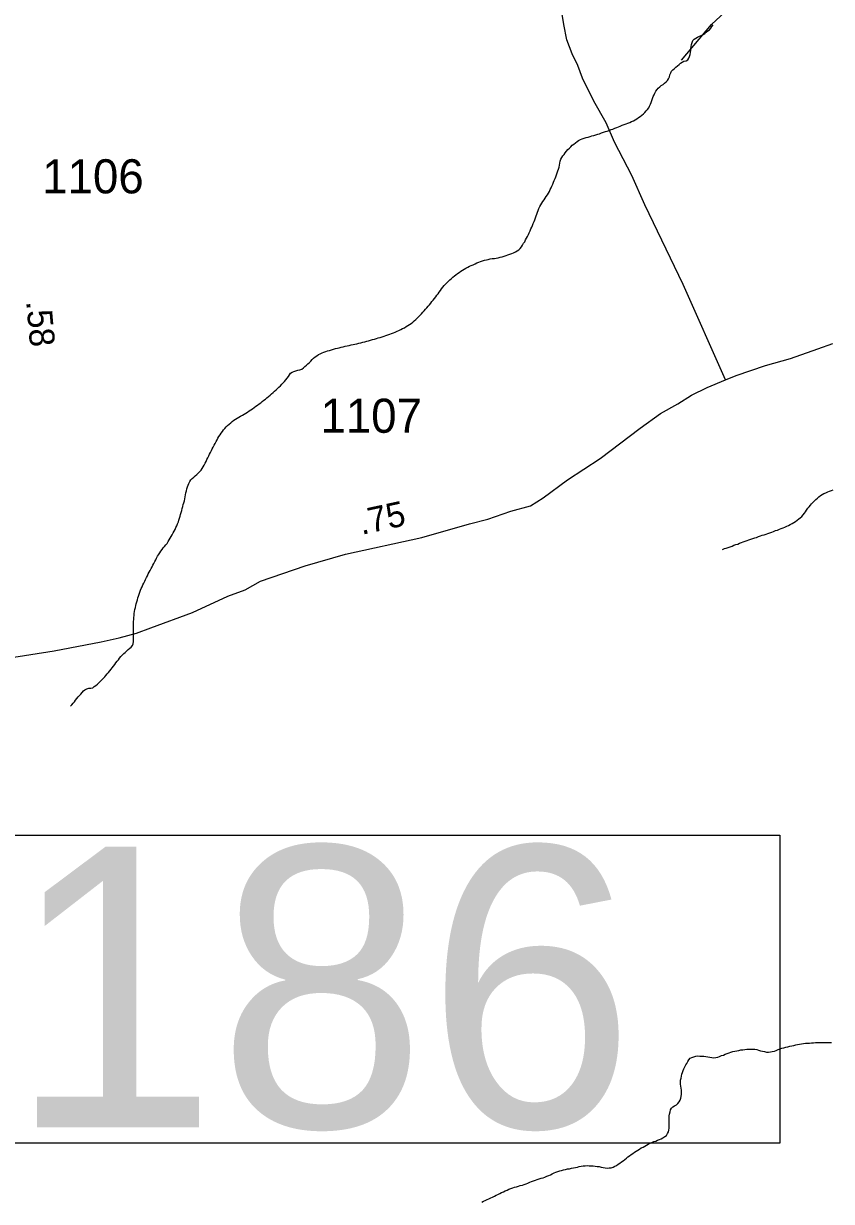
# Model space of a CAD drawing. Extents: x 1950930 to 2061844, y 904556 to 1017002.
# Drawn here: x 1968566 to 1972593, y 914077 to 919951 of the extents above; entities that cross this region are included whole.
import ezdxf

# ---------------------------------------------------------------- set-up
doc = ezdxf.new("R2010")
doc.units = 0
for name, color, linetype in [('Exist Hydrographic Creek Single Shore', 7, 'Continuous'), ('Exist Hydrographic Misc Water Feature', 7, 'Continuous'), ('Exist Road Primary US Structure Standard Bridge CELL', 7, 'Continuous'), ('Exist Road Secondary Structure Pipe Number Label', 7, 'Continuous'), ('Exist Road Secondary Type 51 Attributed', 7, 'Continuous'), ('Exist Road Secondary Type 51 Number Label', 7, 'Continuous')]:
    doc.layers.add(name, color=color, linetype=linetype)

msp = doc.modelspace()

# ---------------------------------------------------------------- linework, layer by layer
at = {"layer": 'Exist Hydrographic Creek Single Shore'}
for points in [[(1971845.9, 919767.9), (1971995.7, 919945.3), (1972512.7, 920427)], [(1971279.5, 919322.1), (1971286.9, 919329.5), (1971293.8, 919336.6), (1971301.4, 919343.5), (1971309.2, 919350), (1971317.2, 919356.6), (1971325, 919362.2), (1971333.2, 919367.9), (1971341.8, 919372.2), (1971350.6, 919376.1), (1971360.1, 919379.6), (1971369.9, 919382.6), (1971379.8, 919384.7), (1971389.8, 919386.9), (1971399.6, 919390.2), (1971409.5, 919392.4), (1971418.9, 919395.4), (1971428.3, 919398.5), (1971437.8, 919401.5), (1971447.2, 919405.4), (1971457.3, 919408.6), (1971466.3, 919411.8), (1971476.1, 919414.7), (1971485.1, 919417.9), (1971494.6, 919421.7), (1971504, 919424.6), (1971513.7, 919428.9), (1971522.7, 919432), (1971531.9, 919435.9), (1971540.9, 919439.8), (1971550.6, 919443.6), (1971559.8, 919447.5), (1971569.6, 919450.5), (1971578.7, 919454.4), (1971588.1, 919457.3), (1971597.3, 919461.6), (1971606.5, 919465.5), (1971615.4, 919470.3), (1971623.6, 919475.9), (1971632.2, 919481.5), (1971640.4, 919487.6), (1971647.8, 919494.1), (1971655.8, 919500.6), (1971662.7, 919507.7), (1971669.5, 919515.2), (1971676.3, 919522.2), (1971682.2, 919530.2), (1971687.1, 919538.4), (1971691.2, 919548), (1971693.9, 919556.9), (1971697.4, 919566.9), (1971700.7, 919576.6), (1971703.9, 919586.6), (1971708.9, 919595.2), (1971713, 919604.4), (1971718.3, 919613.3), (1971723.8, 919621.4), (1971730.2, 919628.6), (1971737.4, 919635.9), (1971745.2, 919642.5), (1971753.8, 919647.6), (1971761.6, 919654.2), (1971769.6, 919660.6), (1971776.5, 919666.9), (1971781.7, 919675.1), (1971785.3, 919685), (1971788.2, 919694.8), (1971792.1, 919704.3), (1971796.4, 919712.6), (1971803.2, 919719.7), (1971811.2, 919727), (1971818.4, 919732.8), (1971826.4, 919739.7), (1971833.9, 919746.3), (1971841.7, 919752.8), (1971849.5, 919758.9), (1971857.9, 919763.7), (1971868.6, 919765.3), (1971877.2, 919769.3), (1971882.3, 919777.4), (1971886.2, 919787.1), (1971889.1, 919796.7), (1971890.7, 919806.6), (1971891.6, 919816.6), (1971892.6, 919826.2), (1971894.2, 919836.1), (1971896.3, 919845.9), (1971899.4, 919855.6), (1971903, 919865.6), (1971908.6, 919873.3), (1971916.6, 919878.1), (1971925.8, 919882.8), (1971935, 919887.1), (1971944.7, 919890.9), (1971953.1, 919895.7), (1971961.7, 919901.4), (1971969.5, 919907.4), (1971977.5, 919914), (1971984.9, 919920.1), (1971992, 919927.5)], [(1970656.1, 918635.7), (1970662.5, 918644), (1970669.2, 918651.1), (1970676.4, 918657.7), (1970683.4, 918664.8), (1970690.6, 918672.2), (1970698.4, 918678.3), (1970705.7, 918685.7), (1970713.5, 918692.3), (1970721.3, 918698.3), (1970729.5, 918704.1), (1970737.7, 918709.7), (1970745.5, 918715.5), (1970753.9, 918721), (1970762.3, 918725.4), (1970771.4, 918730.9), (1970780.2, 918735.7), (1970789.2, 918740.4), (1970797.8, 918744.4), (1970807.5, 918748.2), (1970816.7, 918753.3), (1970825.9, 918757.2), (1970835.3, 918760.2), (1970844.6, 918764.1), (1970854, 918767.1), (1970863, 918770.9), (1970873.3, 918773.1), (1970882.5, 918774.9), (1970892.5, 918777.1), (1970902.6, 918778.4), (1970912.8, 918778.8), (1970922.7, 918781.4), (1970932.5, 918782.7), (1970942, 918785.8), (1970951.8, 918787.9), (1970961.7, 918791.3), (1970971.1, 918794.3), (1970980.9, 918797.3), (1970990.4, 918800.3), (1971000.2, 918803.3), (1971009, 918807.6), (1971018.2, 918812.3), (1971026.7, 918817.1), (1971034.4, 918822.4), (1971041.8, 918829), (1971048, 918837.1), (1971053.5, 918845.9), (1971058.8, 918854.8), (1971064.2, 918863), (1971068.5, 918872), (1971073.4, 918880.6), (1971077.9, 918889.6), (1971082.4, 918898.8), (1971086.7, 918907.4), (1971090.8, 918916.5), (1971095.1, 918926.5), (1971099, 918935.2), (1971103.1, 918944.3), (1971107.2, 918953), (1971111.3, 918963), (1971115, 918971.7), (1971118.3, 918981.3), (1971121.2, 918991.5), (1971124.5, 919000.3), (1971127.7, 919009.9), (1971131, 919019.1), (1971135.1, 919028.7), (1971139.6, 919037.8), (1971143.9, 919046.4), (1971149.1, 919054.5), (1971154.8, 919062.6), (1971160.6, 919071.9), (1971166.1, 919079.9), (1971171.8, 919088), (1971177.4, 919096.1), (1971182.7, 919105.1), (1971187.4, 919113.7), (1971191.9, 919122.7), (1971196, 919131.8), (1971200.1, 919140.5), (1971204, 919149.7), (1971207.9, 919159.3), (1971211.4, 919168.4), (1971215.3, 919178.1), (1971218.8, 919187.2), (1971222.1, 919196.8), (1971225.8, 919205.6), (1971229, 919215.7), (1971232.7, 919224.5), (1971235.2, 919234.2), (1971237.4, 919244.9), (1971239.5, 919254.7), (1971241.5, 919264.5), (1971244.8, 919274.2), (1971248.7, 919282.5), (1971254.3, 919290.6), (1971260.4, 919298.6), (1971266.4, 919306.6), (1971273.3, 919314.9), (1971279.5, 919322.1)], [(1969839.2, 918137.4), (1969846.4, 918144.8), (1969852.9, 918151.9), (1969860.3, 918159.4), (1969866.9, 918166.4), (1969874.1, 918173.4), (1969880.6, 918181.8), (1969886.2, 918189.9), (1969891.9, 918198.7), (1969897.4, 918206.8), (1969904.8, 918212.3), (1969913.4, 918216.2), (1969923.9, 918219.4), (1969933.5, 918221.6), (1969943.6, 918223.7), (1969952.8, 918228), (1969961.4, 918233.2), (1969968.8, 918239.8), (1969976.4, 918246.4), (1969983.8, 918253.4), (1969990.5, 918260.9), (1969997.3, 918267.9), (1970004.5, 918275), (1970011.8, 918281.6), (1970019.8, 918288), (1970027.6, 918294.2), (1970035.8, 918299.8), (1970044.7, 918304.5), (1970053.9, 918308.4), (1970063.3, 918311.9), (1970072.7, 918314.9), (1970081.8, 918318), (1970091.6, 918320.9), (1970101.5, 918323.9), (1970110.7, 918326.2), (1970120.5, 918329.5), (1970130.4, 918331.7), (1970140, 918333.9), (1970149.4, 918336.9), (1970159.7, 918339), (1970168.9, 918341.6), (1970179.2, 918343.8), (1970188.8, 918346), (1970198.4, 918348.1), (1970208.3, 918350.3), (1970217.9, 918352.1), (1970227.6, 918354.3), (1970237.6, 918356.4), (1970247.5, 918359), (1970256.7, 918361.1), (1970266.5, 918364.1), (1970276.4, 918366.4), (1970286.2, 918369.3), (1970295.4, 918371.5), (1970305.3, 918374.9), (1970315.1, 918377), (1970324.6, 918380.1), (1970334.4, 918383.1), (1970343.6, 918385.3), (1970353.1, 918388.7), (1970362.9, 918391.7), (1970371.9, 918394.8), (1970381.6, 918398.7), (1970391, 918401.6), (1970400.6, 918405.4), (1970409.7, 918408.6), (1970418.7, 918412.4), (1970428.3, 918416.7), (1970437.5, 918420.5), (1970446.8, 918425.2), (1970455.6, 918429.2), (1970464.8, 918433.8), (1970473.4, 918439.5), (1970482.2, 918444.2), (1970490, 918449.9), (1970498.2, 918455.6), (1970506, 918461.7), (1970513.4, 918468.3), (1970521, 918475.2), (1970528, 918481.8), (1970534.7, 918489), (1970542.3, 918496.3), (1970549.1, 918503.4), (1970555.9, 918510.9), (1970562.6, 918518), (1970569.4, 918525.9), (1970576.2, 918533.4), (1970582.5, 918541.4), (1970588.9, 918548.4), (1970595.8, 918556.7), (1970602, 918563.9), (1970608.3, 918571.1), (1970614.9, 918579.4), (1970621.3, 918587.4), (1970626.8, 918595.5), (1970632.5, 918603.5), (1970638.5, 918611.6), (1970644, 918619.6), (1970650, 918627.6), (1970656.1, 918635.7)], [(1969281, 917358.6), (1969286.4, 917367.5), (1969291.5, 917375.7), (1969296.8, 917384.7), (1969302, 917392.8), (1969306.9, 917401.8), (1969312.2, 917410.7), (1969316.7, 917419.7), (1969321, 917428.4), (1969325.5, 917437.5), (1969330.1, 917446.6), (1969333.7, 917455.3), (1969337.4, 917465.4), (1969340.7, 917474.2), (1969343.6, 917483.9), (1969346.5, 917493.6), (1969348.7, 917502.6), (1969351.6, 917512.3), (1969354.2, 917522.5), (1969357.1, 917532.1), (1969360, 917541.8), (1969362, 917551.7), (1969364.7, 917560.6), (1969367.4, 917570.3), (1969369.4, 917581), (1969371.5, 917590.8), (1969373.9, 917600.6), (1969375.6, 917610.4), (1969377.8, 917620.3), (1969380.3, 917630.1), (1969383.2, 917639.8), (1969386.2, 917648.7), (1969390.3, 917657.8), (1969394.8, 917666.4), (1969400, 917674.5), (1969406.7, 917682.1), (1969413.9, 917689.1), (1969421.7, 917695.6), (1969429.7, 917702.1), (1969437.3, 917709.5), (1969444.3, 917716.5), (1969451, 917723.6), (1969456.6, 917731.7), (1969461.5, 917740.6), (1969466.2, 917748.8), (1969471.1, 917757.9), (1969475.6, 917766.6), (1969479.7, 917776.4), (1969484.2, 917785.5), (1969488.8, 917794.2), (1969493.3, 917803.2), (1969497.8, 917812.3), (1969502.1, 917821.3), (1969506.6, 917830), (1969511.5, 917839), (1969516, 917848.1), (1969520.3, 917856.7), (1969525.3, 917865.7), (1969530.2, 917874.7), (1969535.1, 917883.7), (1969539.8, 917891.9), (1969545.2, 917900.5), (1969550.7, 917908.5), (1969556.8, 917916.9), (1969562.8, 917925), (1969569.1, 917932.1), (1969576.3, 917939.5), (1969583.3, 917946.6), (1969590.9, 917953.2), (1969598.7, 917959.2), (1969606.1, 917965.8), (1969614.5, 917972.2), (1969622.7, 917977.9), (1969631.1, 917983.1), (1969639.7, 917987.9), (1969647.7, 917993.6), (1969656.7, 917998.3), (1969665.5, 918003.1), (1969674.1, 918008.6), (1969682.5, 918013.5), (1969691.1, 918019.1), (1969699.3, 918024.7), (1969707.3, 918030), (1969715.8, 918036.4), (1969723.8, 918042.1), (1969732, 918047.7), (1969740.4, 918054.2), (1969747.9, 918059.5), (1969755.9, 918066.1), (1969763.7, 918072.5), (1969771.9, 918078.2), (1969779.3, 918084.4), (1969787.1, 918090.9), (1969795.1, 918097.4), (1969802.5, 918103.6), (1969809.9, 918110.1), (1969817.5, 918117.5), (1969824.6, 918123.8), (1969832.2, 918131.2), (1969839.2, 918137.4)], [(1968799.6, 916545.9), (1968806.3, 916553.1), (1968812.3, 916561.1), (1968818.9, 916569), (1968825.2, 916576.6), (1968831.2, 916584.6), (1968837.9, 916592.4), (1968844.3, 916600), (1968851, 916607.1), (1968857.4, 916615), (1968864.2, 916622.6), (1968872, 916628.6), (1968880.6, 916633.5), (1968890.6, 916636), (1968901.1, 916636.4), (1968910.7, 916638.6), (1968918.5, 916644.3), (1968926.7, 916650), (1968934.1, 916656.2), (1968941.7, 916663.5), (1968949.3, 916670.9), (1968955.8, 916678), (1968963, 916685), (1968970.2, 916692.4), (1968976.5, 916699.6), (1968983.3, 916707.1), (1968989.7, 916715.1), (1968995.8, 916723.1), (1969001.8, 916731.1), (1969007.7, 916738.3), (1969013.7, 916746.3), (1969020.2, 916754.6), (1969026.6, 916762.6), (1969032.5, 916770.6), (1969038.5, 916777.8), (1969044.4, 916785.9), (1969051.4, 916794.1), (1969057.7, 916801.3), (1969064.9, 916808.8), (1969072.3, 916814.9), (1969080.3, 916822.2), (1969087.7, 916828.8), (1969095.1, 916835), (1969102.6, 916841.6), (1969108.8, 916848.8), (1969112.5, 916857.5), (1969113.5, 916868.3), (1969113.3, 916878.1), (1969113.9, 916889), (1969113.7, 916898.7), (1969114.1, 916908.4), (1969114.1, 916918.6), (1969114.1, 916928.3), (1969114.1, 916938.8), (1969114.1, 916948.6), (1969114.1, 916958.8), (1969114.3, 916968.4), (1969115.2, 916978.5), (1969115.8, 916988.9), (1969116.6, 916999), (1969118, 917008.4), (1969119.3, 917018.4), (1969121.3, 917028.2), (1969123.4, 917038), (1969125.6, 917047.9), (1969127.7, 917057.7), (1969130.1, 917067.5), (1969133, 917077.2), (1969135, 917087), (1969138.1, 917095.9), (1969141.4, 917105.5), (1969144.9, 917115.5), (1969148.4, 917124.4), (1969152.5, 917133.5), (1969157, 917142.1), (1969161.1, 917151.2), (1969165.2, 917160.8), (1969169.7, 917169.9), (1969173.8, 917178.9), (1969178.5, 917187.9), (1969183, 917196.6), (1969187.5, 917205.7), (1969192.1, 917214.7), (1969196.8, 917223.3), (1969201.3, 917232.4), (1969206.2, 917241.3), (1969210.5, 917249.6), (1969215.4, 917258.3), (1969219.9, 917267.3), (1969224.4, 917276.4), (1969229.2, 917285.3), (1969234.1, 917294.3), (1969239.2, 917302.1), (1969244.5, 917311.1), (1969250.3, 917319.1), (1969256.2, 917327.5), (1969262.2, 917335.6), (1969268.7, 917343.5), (1969274.9, 917350.6), (1969281, 917358.6)], [(1972171, 914836.4), (1972181.3, 914836.8), (1972190.9, 914836.6), (1972200.8, 914836.3), (1972210.8, 914835.2), (1972220.7, 914833.6), (1972230.5, 914831), (1972240.2, 914828.3), (1972250.4, 914825.5), (1972260.2, 914823.6), (1972269.7, 914821.7), (1972279.5, 914821.5), (1972289.4, 914822), (1972298.6, 914824.7), (1972308.8, 914826.7), (1972318.3, 914829.8), (1972327.7, 914833.6), (1972337.3, 914837.8), (1972346.8, 914840.9), (1972356.6, 914843), (1972366.3, 914845.2), (1972375.9, 914847.4), (1972385.9, 914850.7), (1972395.6, 914852.9), (1972405.2, 914855.1), (1972415.1, 914857.3), (1972424.5, 914858.6), (1972434.3, 914861.2), (1972444.8, 914862.5), (1972454.4, 914863.9), (1972464.3, 914865.2), (1972474.3, 914866.1), (1972484.2, 914866.6), (1972494, 914867.1), (1972503.8, 914867.7), (1972514.1, 914868.6), (1972524.1, 914869.1), (1972534, 914869.6), (1972544, 914869.3), (1972554.3, 914869.4), (1972564.1, 914869.9), (1972573.8, 914869.6), (1972584, 914869.7), (1972594.3, 914869.4)], [(1971530.9, 914262), (1971539.1, 914267.7), (1971547.3, 914273.7), (1971555.1, 914279.5), (1971562.9, 914286), (1971570.9, 914292.1), (1971578.2, 914298.7), (1971586.9, 914304.3), (1971594.6, 914310.8), (1971602.8, 914316.5), (1971611.5, 914321.6), (1971619.5, 914327.3), (1971628.5, 914332.1), (1971636.5, 914337.7), (1971645.1, 914343.3), (1971654.1, 914348.1), (1971662.5, 914352.9), (1971671.3, 914357.6), (1971680.2, 914362.3), (1971689, 914367), (1971698.2, 914370.9), (1971707.8, 914374.8), (1971717.3, 914377.8), (1971726.7, 914381.6), (1971735.9, 914385.1), (1971745.2, 914389.4), (1971753.6, 914394.6), (1971762.2, 914399.8), (1971770.4, 914406.2), (1971776.9, 914414.6), (1971780.8, 914423.3), (1971782.9, 914432.3), (1971784.1, 914442.3), (1971784.7, 914451.9), (1971784.9, 914462.5), (1971784.9, 914472.6), (1971784.5, 914483.2), (1971784.7, 914492.9), (1971785.1, 914503), (1971786.4, 914512.5), (1971789, 914523.1), (1971791.5, 914532.9), (1971796, 914541.9), (1971802.6, 914548.3), (1971811.2, 914553.8), (1971820.4, 914558.9), (1971828.2, 914565), (1971833.9, 914573.1), (1971838.9, 914582.1), (1971842.6, 914592.1), (1971844.4, 914600.7), (1971845.4, 914611.5), (1971845.2, 914621.3), (1971845.2, 914631), (1971844.8, 914640.9), (1971842.8, 914651.7), (1971840.5, 914661.8), (1971840.1, 914671.6), (1971841.7, 914681.5), (1971843.4, 914691.4), (1971845.8, 914700.7), (1971848.3, 914710.5), (1971851.6, 914719.8), (1971854.4, 914729.4), (1971858.1, 914738.7), (1971862.6, 914748.1), (1971867.2, 914757.1), (1971872.3, 914765.3), (1971877.2, 914774.3), (1971882.5, 914783.3), (1971889.3, 914790.3), (1971897.7, 914795.2), (1971907.1, 914798.1), (1971917.2, 914800.3), (1971926.8, 914802), (1971937.5, 914801.6), (1971946.7, 914801.4), (1971957.2, 914800.3), (1971967.2, 914799.6), (1971977.3, 914798.4), (1971986.7, 914796.6), (1971997, 914793.8), (1972006.6, 914793.5), (1972016.4, 914794.1), (1972026.3, 914796.3), (1972036.1, 914799.7), (1972045.4, 914803.6), (1972054.8, 914806.5), (1972064.2, 914810.3), (1972073.4, 914814.2), (1972082.7, 914818.5), (1972092.1, 914821.6), (1972101.7, 914823.8), (1972111.4, 914825.9), (1972121.2, 914828.1), (1972131.7, 914829.7), (1972141.3, 914832), (1972151.4, 914833.2), (1972161, 914834.6), (1972171, 914836.4)], [(1970849.7, 914073.1), (1970858.5, 914077.4), (1970867.7, 914082.1), (1970877, 914086), (1970885.6, 914089.9), (1970895.2, 914093.8), (1970904, 914098.5), (1970913.3, 914102.4), (1970922.1, 914107.1), (1970930.9, 914111.8), (1970940.1, 914115.7), (1970949.3, 914120.4), (1970958.2, 914124.3), (1970967, 914129.1), (1970976, 914133), (1970985.2, 914137.3), (1970994.5, 914140.7), (1971004.3, 914144.1), (1971013.3, 914147.2), (1971023.2, 914150.2), (1971032.8, 914152.3), (1971042.2, 914155.4), (1971052.5, 914157.9), (1971061.9, 914160.9), (1971071.4, 914163.9), (1971080, 914167.9), (1971089.4, 914172.5), (1971098.4, 914176.4), (1971107.9, 914179.5), (1971117.3, 914182.5), (1971126.9, 914186), (1971136.4, 914188.9), (1971145.8, 914192), (1971155.6, 914195), (1971164.7, 914198.1), (1971174.1, 914201.9), (1971183.7, 914205.7), (1971192.5, 914210.1), (1971201.8, 914214.8), (1971210.6, 914219.5), (1971219.8, 914223.4), (1971228.8, 914226.5), (1971238.7, 914229.4), (1971247.9, 914231.7), (1971257.5, 914233.8), (1971267.8, 914236.3), (1971277.4, 914238.5), (1971287.5, 914239.8), (1971297.3, 914242), (1971307.4, 914243.7), (1971317, 914245.9), (1971326.6, 914248.1), (1971336.5, 914250.2), (1971346.5, 914252), (1971356.2, 914254.1), (1971366, 914254.7), (1971375.9, 914255.2), (1971386.1, 914254.9), (1971396.2, 914254.1), (1971405.8, 914253.9), (1971415.8, 914252.8), (1971425.7, 914250.9), (1971435.9, 914250.1), (1971445.8, 914248.2), (1971455.6, 914246.3), (1971465.5, 914244.4), (1971475.5, 914243.3), (1971485.8, 914243.4), (1971495.2, 914244), (1971505, 914247), (1971513.4, 914251.7), (1971522.3, 914256.5), (1971530.9, 914262)]]:
    msp.add_lwpolyline(points, dxfattribs=at)
at = {"layer": 'Exist Hydrographic Misc Water Feature'}
for points in [[(1971992, 919927.5), (1971997.6, 919935.6), (1972003.5, 919943.6)], [(1972050.9, 917327.8), (1972059.9, 917332.1), (1972069.3, 917335), (1972078.8, 917338.1), (1972088.4, 917341.9), (1972097.8, 917345), (1972107.1, 917348.9), (1972116.9, 917352.2), (1972126.3, 917355.2), (1972135.6, 917359.1), (1972144.6, 917362.2), (1972154, 917366), (1972163.5, 917369.1), (1972172.9, 917372.1), (1972182.3, 917375.5), (1972192, 917379.3), (1972201.4, 917382.4), (1972210.8, 917385.4), (1972220.3, 917388.5), (1972229.9, 917392.3), (1972239.3, 917395.3), (1972248.8, 917398.7), (1972258.2, 917401.8), (1972267.6, 917404.8), (1972277.1, 917407.8), (1972286.1, 917411.7), (1972295.9, 917414.7), (1972304.9, 917417.8), (1972314.6, 917422), (1972324, 917425), (1972333.7, 917428.9), (1972342.9, 917432.8), (1972352.3, 917435.7), (1972361.3, 917439.6), (1972370.6, 917444.3), (1972379.4, 917448.2), (1972388.2, 917453), (1972397, 917457.8), (1972406, 917462.5), (1972414.6, 917468), (1972422.6, 917473.8), (1972430.6, 917480.2), (1972438, 917486.4), (1972445.4, 917492.9), (1972452.2, 917500.1), (1972458.7, 917508.4), (1972464.3, 917516.1), (1972469.8, 917524.6), (1972475.5, 917533.4), (1972481.7, 917541.4), (1972488.3, 917548.6), (1972494.6, 917556.1), (1972501.8, 917563.2), (1972509, 917570.5), (1972516.2, 917577.6), (1972523.5, 917583.8), (1972531.3, 917590.3), (1972538.9, 917596.9), (1972547.5, 917602.4), (1972556.3, 917607.3), (1972565, 917611.1), (1972574.6, 917614.9), (1972584.2, 917618.8), (1972593.2, 917621.9), (1972602.7, 917625.7)]]:
    msp.add_lwpolyline(points, dxfattribs=at)
at = {"layer": 'Exist Road Secondary Structure Pipe Number Label'}
msp.add_lwpolyline([(1967270.8, 915902.8), (1972335.3, 915902.8), (1972335.3, 914367.4), (1967270.8, 914367.4)], close=True, dxfattribs=at)
at = {"layer": 'Exist Road Secondary Type 51 Attributed'}
for points in [[(1972065.1, 918174.8), (1971854.7, 918648.9), (1971663.6, 919046.2), (1971597.5, 919192.9), (1971512.5, 919360), (1971470.7, 919456.5), (1971408.5, 919564.4), (1971352.4, 919677.8), (1971328.3, 919741.8), (1971300.7, 919799.9), (1971275, 919870), (1971259, 919946), (1971237.1, 920078.3), (1971218.9, 920266.2), (1971192.9, 920646.3), (1971159.5, 921044.5), (1971082.8, 922007.1), (1971070.7, 922484.3), (1971094.2, 922653.7)], [(1972065.1, 918174.8), (1972118.3, 918196), (1972264, 918244.7), (1972390, 918281.1), (1972525.2, 918328.2), (1972599.6, 918355.6)], [(1968486.3, 916785.7), (1968718.6, 916822.1), (1968952, 916866.6), (1969043.1, 916887.8), (1969129.6, 916910.6), (1969201, 916936.5), (1969407.6, 917013.3), (1969584.4, 917095.3), (1969670.9, 917126.4), (1969747.3, 917170.6), (1969969, 917247), (1970170.1, 917304.6), (1970550.8, 917386.9), (1970788.8, 917455.8), (1970879.9, 917478.6), (1970917.8, 917492.3), (1970994.7, 917519.8), (1971092.5, 917545.8), (1971156.5, 917585.8), (1971277.6, 917674.6), (1971440.2, 917782.2), (1971639.8, 917933.7), (1971741.7, 918006.1), (1971826.8, 918054.7), (1971895.1, 918097.3), (1971974, 918135.2), (1972065.1, 918174.8)]]:
    msp.add_lwpolyline(points, dxfattribs=at)

# ---------------------------------------------------------------- texts
at = {"layer": 'Exist Road Primary US Structure Standard Bridge CELL'}
for s, rotation, p in [('.58', 275.14381, (1968578.5, 918565.4)), ('.75', 12.19567, (1970251.1, 917400.7))]:
    msp.add_text(s, height=125, rotation=rotation, dxfattribs=at).set_placement(p)
at = {"layer": 'Exist Road Secondary Structure Pipe Number Label'}
msp.add_text('P186', height=1400, dxfattribs=at).set_placement((1967242.3, 914446.5))
at = {"layer": 'Exist Road Secondary Type 51 Number Label'}
for s, p in [('1106', (1968658.9, 919103.9)), ('1107', (1970046, 917909.9))]:
    msp.add_text(s, height=170, dxfattribs=at).set_placement(p)

doc.saveas('drawing.dxf')
